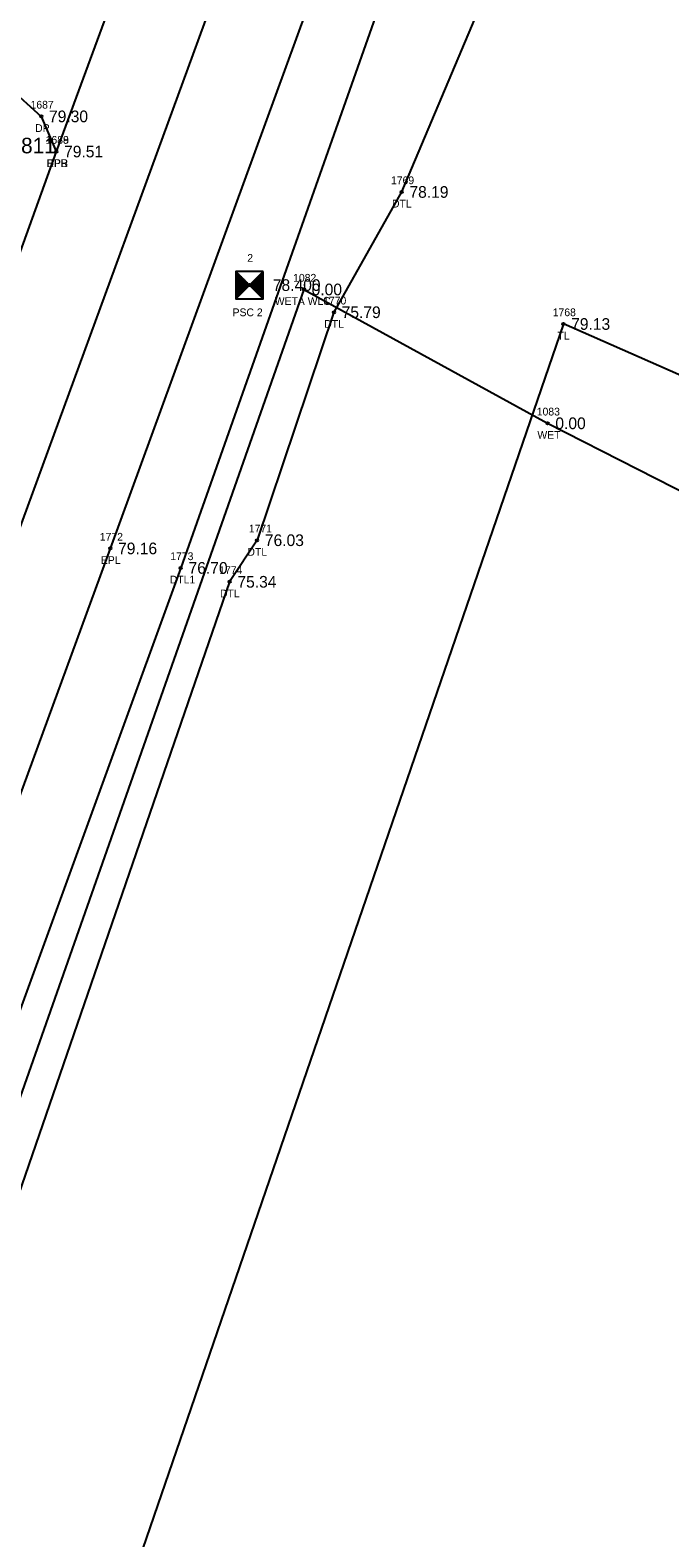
# Model space of a CAD drawing. Extents: x 2139392 to 2143384, y 505395 to 510520.
# Drawn here: x 2141040.1 to 2141122.3, y 509145.6 to 509339.5 of the extents above; entities that cross this region are included whole.
import ezdxf

# ---------------------------------------------------------------- set-up
doc = ezdxf.new("R2010")
doc.units = 0
for name, color, linetype in [('RD_EV_EX_Wetlands', 7, 'Continuous'), ('RD_EX_Driveway', 7, 'Continuous'), ('RD_EX_Driveway_txCode', 7, 'Continuous'), ('RD_EX_H2O', 7, 'Continuous'), ('RD_EX_H2O_txCode', 7, 'Continuous'), ('RD_EX_H2O_WetLd_txCode', 7, 'Continuous'), ('RD_EX_Road', 7, 'Continuous'), ('RD_EX_Road_txCode', 7, 'Continuous'), ('RD_EX_TX_Driveway_ELEV', 7, 'Continuous'), ('RD_EX_TX_H2O_ELEV', 7, 'Continuous'), ('RD_EX_TX_H2O_WetLd_ELEV', 7, 'Continuous'), ('RD_EX_TX_Road_ELEV', 7, 'Continuous'), ('RD_EX_TX_VEG_ELEV', 7, 'Continuous'), ('RD_EX_VEG', 7, 'Continuous'), ('RD_EX_VEG_txCode', 7, 'Continuous'), ('RD_HC_Cl', 7, 'Continuous'), ('RD_HC_Survey', 7, 'Continuous'), ('RD_HC_Survey_ELEV', 7, 'Continuous'), ('RD_HC_txCode', 7, 'Continuous'), ('RD_SMD_Locator', 7, 'Continuous'), ('RD_TX_Pipe_ElevEX', 7, 'Continuous')]:
    doc.layers.add(name, color=color, linetype=linetype)

msp = doc.modelspace()

# ---------------------------------------------------------------- linework, layer by layer
at = {"layer": 'RD_EV_EX_Wetlands'}
msp.add_line((2141075.3, 509306.14), (2140751.4, 508384.33), dxfattribs=at)
msp.add_lwpolyline([(2141075.3, 509306.14), (2141106.63, 509288.93), (2141187.92, 509247.51), (2140965, 508598.64), (2140811.93, 508219.91), (2140776.47, 508059.54), (2140705.92, 508079.01), (2140681.94, 508086.65), (2140661.45, 508087.99), (2140646.39, 508098.18), (2140717.89, 508303.96)], dxfattribs=at)
at = {"layer": 'RD_EX_Driveway'}
msp.add_lwpolyline([(2141052.52, 509348.48), (2141045.04, 509346.63), (2141037.37, 509348.41), (2141026.29, 509351.7), (2141022.22, 509343.44), (2141033.2, 509335.93), (2141041.54, 509328.4), (2141043.48, 509323.88)], dxfattribs=at)
at = {"layer": 'RD_EX_H2O'}
for points in [[(2141109.57, 509415.73), (2141114.37, 509420.62), (2141120.58, 509418.47), (2141123.73, 509414.72), (2141106.65, 509363.28), (2141087.87, 509318.68), (2141079.16, 509303.21), (2141069.29, 509273.89), (2141065.76, 509268.54), (2141032.31, 509171.57), (2140998.87, 509079.36), (2140999.1, 509067.34)], [(2141109.57, 509415.73), (2141094.19, 509368.74), (2141059.48, 509270.33), (2141024.5, 509174.17), (2140991.17, 509081.19), (2140987.7, 509072.11)]]:
    msp.add_lwpolyline(points, dxfattribs=at)
at = {"layer": 'RD_EX_Road'}
for points in [[(2141086.27, 509371.27), (2141050.42, 509272.83), (2141015.08, 509176.39), (2140981.03, 509083.35), (2140979.15, 509077.9), (2140973.7, 509063.54), (2140966.53, 509043.25), (2140933.44, 508952.99), (2140896.92, 508852.59), (2140862.18, 508757.77), (2140824.9, 508656.32), (2140789.81, 508560.3), (2140766.77, 508496.85), (2140751.9, 508457.03), (2140731.87, 508401.54), (2140727.36, 508390.27)], [(2141052.52, 509348.48), (2141043.48, 509323.88), (2141027.84, 509280.54), (2140992.95, 509184.87), (2140958.53, 509091.45), (2140950.8, 509069.47), (2140944.28, 509052.06), (2140911.45, 508962.1), (2140874.65, 508861.6), (2140839.42, 508765.22), (2140802.38, 508664.56), (2140767.79, 508569.67), (2140744.17, 508504.83), (2140729.49, 508465.07), (2140707.16, 508404.62), (2140705.36, 508398.02)]]:
    msp.add_lwpolyline(points, dxfattribs=at)
at = {"layer": 'RD_EX_VEG'}
msp.add_lwpolyline([(2141197.74, 509262.45), (2141108.66, 509301.7), (2140947.3, 508831.92), (2140798.26, 508440.01), (2140718.9, 508193.9), (2140671.92, 508048.02), (2140772.34, 507989.74)], dxfattribs=at)
at = {"layer": 'RD_HC_Cl'}
msp.add_line((2141333.53, 510081.69), (2140670.51, 508268.37), dxfattribs=at)
at = {"layer": 'RD_HC_Survey'}
for p, q in [((2141066.56, 509308.45), (2141070.06, 509304.95)), ((2141070.06, 509308.45), (2141066.56, 509304.95)), ((2141066.58, 509308.42), (2141066.58, 509304.97)), ((2141066.61, 509308.4), (2141066.61, 509305)), ((2141066.63, 509308.37), (2141066.63, 509305.02)), ((2141066.66, 509308.35), (2141066.66, 509305.05)), ((2141066.68, 509308.32), (2141066.68, 509305.07)), ((2141066.71, 509308.3), (2141066.71, 509305.1)), ((2141066.73, 509308.27), (2141066.73, 509305.12)), ((2141066.76, 509308.25), (2141066.76, 509305.14)), ((2141066.78, 509308.22), (2141066.78, 509305.17)), ((2141066.81, 509308.2), (2141066.81, 509305.19)), ((2141066.83, 509308.17), (2141066.83, 509305.22)), ((2141066.86, 509308.15), (2141066.86, 509305.24)), ((2141066.88, 509308.13), (2141066.88, 509305.27)), ((2141066.91, 509308.1), (2141066.91, 509305.29)), ((2141066.93, 509308.08), (2141066.93, 509305.32)), ((2141066.96, 509308.05), (2141066.96, 509305.34)), ((2141066.98, 509308.03), (2141066.98, 509305.37)), ((2141067.01, 509308), (2141067.01, 509305.39)), ((2141067.03, 509307.98), (2141067.03, 509305.42)), ((2141067.05, 509307.95), (2141067.05, 509305.44)), ((2141067.08, 509307.93), (2141067.08, 509305.47)), ((2141067.1, 509307.9), (2141067.1, 509305.49)), ((2141067.13, 509307.88), (2141067.13, 509305.52)), ((2141067.15, 509307.85), (2141067.15, 509305.54)), ((2141067.18, 509307.83), (2141067.18, 509305.57)), ((2141067.2, 509307.8), (2141067.2, 509305.59)), ((2141067.23, 509307.78), (2141067.23, 509305.62)), ((2141067.25, 509307.75), (2141067.25, 509305.64)), ((2141067.28, 509307.73), (2141067.28, 509305.66)), ((2141067.3, 509307.7), (2141067.3, 509305.69)), ((2141067.33, 509307.68), (2141067.33, 509305.71)), ((2141067.35, 509307.65), (2141067.35, 509305.74)), ((2141067.38, 509307.63), (2141067.38, 509305.76)), ((2141067.4, 509307.61), (2141067.4, 509305.79)), ((2141067.43, 509307.58), (2141067.43, 509305.81)), ((2141067.45, 509307.56), (2141067.45, 509305.84)), ((2141067.48, 509307.53), (2141067.48, 509305.86)), ((2141067.5, 509307.51), (2141067.5, 509305.89)), ((2141067.52, 509307.48), (2141067.52, 509305.91)), ((2141067.55, 509307.46), (2141067.55, 509305.94)), ((2141067.57, 509307.43), (2141067.57, 509305.96)), ((2141067.6, 509307.41), (2141067.6, 509305.99)), ((2141067.62, 509307.38), (2141067.62, 509306.01)), ((2141067.65, 509307.36), (2141067.65, 509306.04)), ((2141067.67, 509307.33), (2141067.67, 509306.06)), ((2141067.7, 509307.31), (2141067.7, 509306.09)), ((2141067.72, 509307.28), (2141067.72, 509306.11)), ((2141067.75, 509307.26), (2141067.75, 509306.13)), ((2141067.77, 509307.23), (2141067.77, 509306.16)), ((2141067.8, 509307.21), (2141067.8, 509306.18)), ((2141067.82, 509307.18), (2141067.82, 509306.21)), ((2141067.85, 509307.16), (2141067.85, 509306.23)), ((2141067.87, 509307.14), (2141067.87, 509306.26)), ((2141067.9, 509307.11), (2141067.9, 509306.28)), ((2141067.92, 509307.09), (2141067.92, 509306.31)), ((2141068.7, 509307.09), (2141068.7, 509306.31)), ((2141068.72, 509307.11), (2141068.72, 509306.28)), ((2141068.75, 509307.14), (2141068.75, 509306.26)), ((2141068.77, 509307.16), (2141068.77, 509306.23)), ((2141068.8, 509307.18), (2141068.8, 509306.21)), ((2141068.82, 509307.21), (2141068.82, 509306.18)), ((2141068.85, 509307.23), (2141068.85, 509306.16)), ((2141068.87, 509307.26), (2141068.87, 509306.13)), ((2141068.9, 509307.28), (2141068.9, 509306.11)), ((2141068.92, 509307.31), (2141068.92, 509306.09)), ((2141068.95, 509307.33), (2141068.95, 509306.06)), ((2141068.97, 509307.36), (2141068.97, 509306.04)), ((2141069, 509307.38), (2141069, 509306.01)), ((2141069.02, 509307.41), (2141069.02, 509305.99)), ((2141069.04, 509307.43), (2141069.04, 509305.96)), ((2141069.07, 509307.46), (2141069.07, 509305.94)), ((2141069.09, 509307.48), (2141069.09, 509305.91)), ((2141069.12, 509307.51), (2141069.12, 509305.89)), ((2141069.14, 509307.53), (2141069.14, 509305.86)), ((2141069.17, 509307.56), (2141069.17, 509305.84)), ((2141069.19, 509307.58), (2141069.19, 509305.81)), ((2141069.22, 509307.61), (2141069.22, 509305.79)), ((2141069.24, 509307.63), (2141069.24, 509305.76)), ((2141069.27, 509307.65), (2141069.27, 509305.74)), ((2141069.29, 509307.68), (2141069.29, 509305.71)), ((2141069.32, 509307.7), (2141069.32, 509305.69)), ((2141069.34, 509307.73), (2141069.34, 509305.66)), ((2141069.37, 509307.75), (2141069.37, 509305.64)), ((2141069.39, 509307.78), (2141069.39, 509305.62)), ((2141069.42, 509307.8), (2141069.42, 509305.59)), ((2141069.44, 509307.83), (2141069.44, 509305.57)), ((2141069.47, 509307.85), (2141069.47, 509305.54)), ((2141069.49, 509307.88), (2141069.49, 509305.52)), ((2141069.52, 509307.9), (2141069.52, 509305.49)), ((2141069.54, 509307.93), (2141069.54, 509305.47)), ((2141069.56, 509307.95), (2141069.56, 509305.44)), ((2141069.59, 509307.98), (2141069.59, 509305.42)), ((2141069.61, 509308), (2141069.61, 509305.39)), ((2141069.64, 509308.03), (2141069.64, 509305.37)), ((2141069.66, 509308.05), (2141069.66, 509305.34)), ((2141069.69, 509308.08), (2141069.69, 509305.32)), ((2141069.71, 509308.1), (2141069.71, 509305.29)), ((2141069.74, 509308.13), (2141069.74, 509305.27)), ((2141069.76, 509308.15), (2141069.76, 509305.24)), ((2141069.79, 509308.17), (2141069.79, 509305.22)), ((2141069.81, 509308.2), (2141069.81, 509305.19)), ((2141069.84, 509308.22), (2141069.84, 509305.17)), ((2141069.86, 509308.25), (2141069.86, 509305.14)), ((2141069.89, 509308.27), (2141069.89, 509305.12)), ((2141069.91, 509308.3), (2141069.91, 509305.1)), ((2141069.94, 509308.32), (2141069.94, 509305.07)), ((2141069.96, 509308.35), (2141069.96, 509305.05)), ((2141069.99, 509308.37), (2141069.99, 509305.02)), ((2141070.01, 509308.4), (2141070.01, 509305)), ((2141070.03, 509308.42), (2141070.03, 509304.97)), ((2141067.95, 509307.06), (2141067.95, 509306.33)), ((2141067.97, 509307.04), (2141067.97, 509306.36)), ((2141068, 509307.01), (2141068, 509306.38)), ((2141068.02, 509306.99), (2141068.02, 509306.41)), ((2141068.04, 509306.96), (2141068.04, 509306.43)), ((2141068.07, 509306.94), (2141068.07, 509306.46)), ((2141068.09, 509306.91), (2141068.09, 509306.48)), ((2141068.12, 509306.89), (2141068.12, 509306.51)), ((2141068.14, 509306.86), (2141068.14, 509306.53)), ((2141068.17, 509306.84), (2141068.17, 509306.56)), ((2141068.19, 509306.81), (2141068.19, 509306.58)), ((2141068.22, 509306.79), (2141068.22, 509306.61)), ((2141068.24, 509306.76), (2141068.24, 509306.63)), ((2141068.27, 509306.74), (2141068.27, 509306.65)), ((2141068.29, 509306.71), (2141068.29, 509306.68)), ((2141068.33, 509306.71), (2141068.33, 509306.68)), ((2141068.35, 509306.74), (2141068.35, 509306.65)), ((2141068.38, 509306.76), (2141068.38, 509306.63)), ((2141068.4, 509306.79), (2141068.4, 509306.61)), ((2141068.43, 509306.81), (2141068.43, 509306.58)), ((2141068.45, 509306.84), (2141068.45, 509306.56)), ((2141068.48, 509306.86), (2141068.48, 509306.53)), ((2141068.5, 509306.89), (2141068.5, 509306.51)), ((2141068.53, 509306.91), (2141068.53, 509306.48)), ((2141068.55, 509306.94), (2141068.55, 509306.46)), ((2141068.57, 509306.96), (2141068.57, 509306.43)), ((2141068.6, 509306.99), (2141068.6, 509306.41)), ((2141068.62, 509307.01), (2141068.62, 509306.38)), ((2141068.65, 509307.04), (2141068.65, 509306.36)), ((2141068.67, 509307.06), (2141068.67, 509306.33))]:
    msp.add_line(p, q, dxfattribs=at)
msp.add_lwpolyline([(2141070.06, 509308.45), (2141066.56, 509308.45), (2141066.56, 509304.95), (2141070.06, 509304.95)], close=True, dxfattribs=at)
at = {"layer": 'RD_SMD_Locator'}
for centre in [(2141041.54, 509328.4), (2141043.48, 509323.88), (2141043.48, 509323.88), (2141087.87, 509318.68), (2141068.31, 509306.7), (2141075.3, 509306.14), (2141079.16, 509303.21), (2141108.66, 509301.7), (2141106.63, 509288.93), (2141050.42, 509272.83), (2141069.29, 509273.89), (2141059.48, 509270.33), (2141065.76, 509268.54)]:
    msp.add_circle(centre, 0.15, dxfattribs=at)

# ---------------------------------------------------------------- texts
at = {"layer": 'RD_EX_Driveway_txCode'}
for s, p in [('1687', (2141040.17, 509329.4)), ('DP', (2141040.76, 509326.4)), ('1688', (2141042.11, 509324.88)), ('DPB', (2141042.22, 509321.88))]:
    msp.add_text(s, height=1, dxfattribs=at).set_placement(p)
at = {"layer": 'RD_EX_H2O_txCode'}
for s, p in [('1769', (2141086.5, 509319.68)), ('DTL', (2141086.63, 509316.68)), ('1770', (2141077.78, 509304.21)), ('DTL', (2141077.92, 509301.21)), ('1771', (2141068.23, 509274.89)), ('1773', (2141058.13, 509271.33)), ('DTL', (2141068.05, 509271.89)), ('1774', (2141064.42, 509269.54)), ('DTL1', (2141058.07, 509268.33)), ('DTL', (2141064.52, 509266.54))]:
    msp.add_text(s, height=1, dxfattribs=at).set_placement(p)
at = {"layer": 'RD_EX_H2O_WetLd_txCode'}
for s, p in [('1082', (2141073.92, 509307.14)), ('WETA WLC', (2141071.56, 509304.14)), ('1083', (2141105.24, 509289.93)), ('WET', (2141105.32, 509286.93))]:
    msp.add_text(s, height=1, dxfattribs=at).set_placement(p)
at = {"layer": 'RD_EX_Road_txCode'}
for s, p in [('1689', (2141042.11, 509324.88)), ('EPR', (2141042.25, 509321.88)), ('1772', (2141049.07, 509273.83)), ('EPL', (2141049.21, 509270.83))]:
    msp.add_text(s, height=1, dxfattribs=at).set_placement(p)
at = {"layer": 'RD_EX_TX_Driveway_ELEV'}
for s, p in [('79.30', (2141042.54, 509327.65)), ('79.51', (2141044.48, 509323.13))]:
    msp.add_text(s, height=1.5, dxfattribs=at).set_placement(p)
at = {"layer": 'RD_EX_TX_H2O_ELEV'}
for s, p in [('78.19', (2141088.87, 509317.93)), ('75.79', (2141080.16, 509302.46)), ('76.03', (2141070.29, 509273.14)), ('76.70', (2141060.48, 509269.58)), ('75.34', (2141066.76, 509267.79))]:
    msp.add_text(s, height=1.5, dxfattribs=at).set_placement(p)
at = {"layer": 'RD_EX_TX_H2O_WetLd_ELEV'}
for p in [(2141076.3, 509305.39), (2141107.63, 509288.18)]:
    msp.add_text('0.00', height=1.5, dxfattribs=at).set_placement(p)
at = {"layer": 'RD_EX_TX_Road_ELEV'}
for s, p in [('79.51', (2141044.48, 509323.13)), ('79.16', (2141051.42, 509272.08))]:
    msp.add_text(s, height=1.5, dxfattribs=at).set_placement(p)
at = {"layer": 'RD_EX_TX_VEG_ELEV'}
msp.add_text('79.13', height=1.5, dxfattribs=at).set_placement((2141109.66, 509300.95))
at = {"layer": 'RD_EX_VEG_txCode'}
for s, p in [('1768', (2141107.29, 509302.7)), ('TL', (2141107.89, 509299.7))]:
    msp.add_text(s, height=1, dxfattribs=at).set_placement(p)
at = {"layer": 'RD_HC_Survey_ELEV'}
msp.add_text('78.400', height=1.5, dxfattribs=at).set_placement((2141071.31, 509305.95))
at = {"layer": 'RD_HC_txCode'}
for s, p in [('2', (2141068.03, 509309.7)), ('PSC 2', (2141066.14, 509302.7))]:
    msp.add_text(s, height=1, dxfattribs=at).set_placement(p)
at = {"layer": 'RD_TX_Pipe_ElevEX'}
msp.add_text('EL=74.811', height=2, dxfattribs=at).set_placement((2141030.4, 509323.65))

doc.saveas('drawing.dxf')
